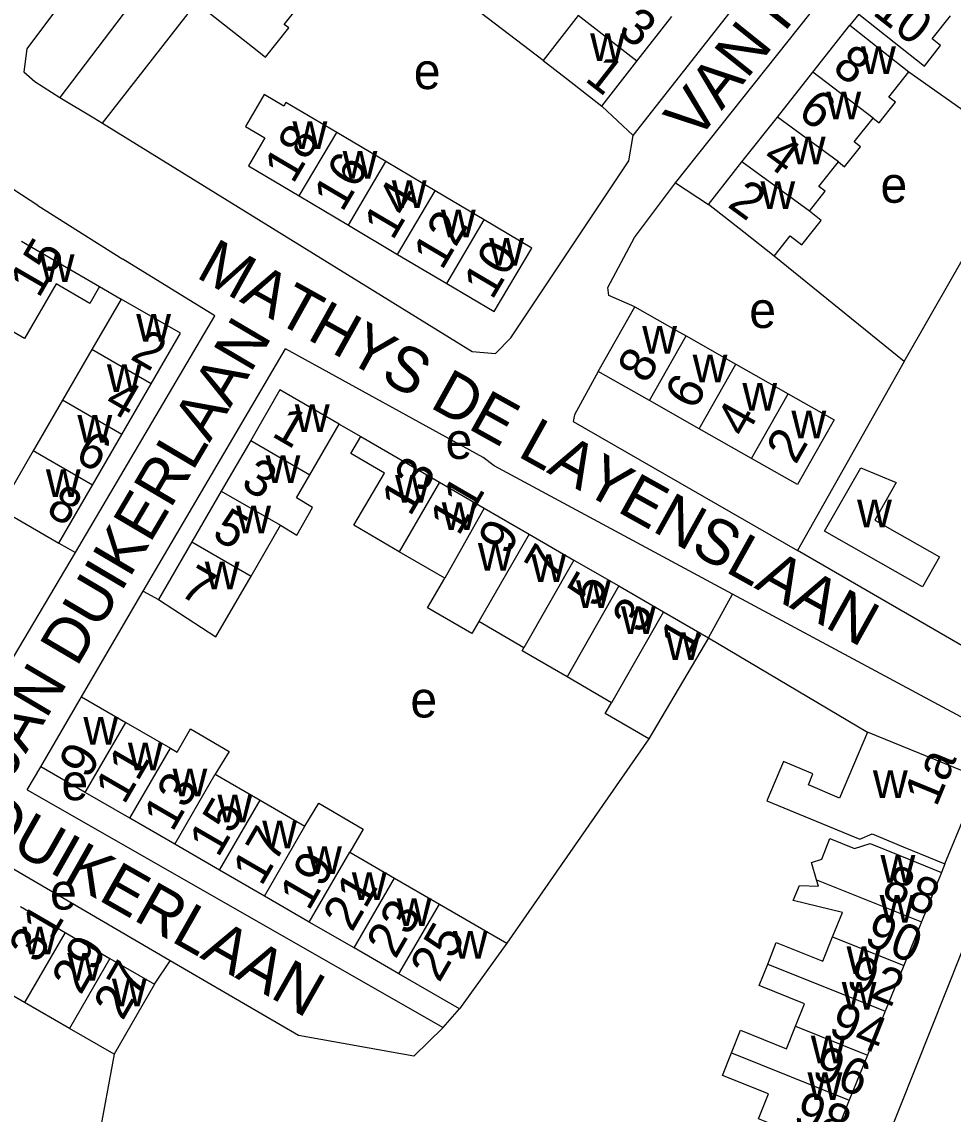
# Model space of a CAD drawing. Extents: x 159294 to 161936, y 384538 to 386517.
# Drawn here: x 160331 to 160434.4, y 385020 to 385141.3 of the extents above; entities that cross this region are included whole.
import ezdxf

# ---------------------------------------------------------------- set-up
doc = ezdxf.new("R2010")
doc.units = 0
for name, color, linetype in [('BLT_Basislijn', 7, 'Continuous'), ('BLT_Bebouwing', 7, 'Continuous'), ('BLT_Centroide', 7, 'Continuous'), ('BLT_Huisnummer', 7, 'Continuous'), ('BLT_Huisnummer_ tussenligend', 7, 'Continuous'), ('BLT_Onderverdeling_panden', 7, 'Continuous'), ('BLT_Straatnaam', 7, 'Continuous')]:
    doc.layers.add(name, color=color, linetype=linetype)

msp = doc.modelspace()

# ---------------------------------------------------------------- linework, layer by layer
at = {"layer": 'BLT_Basislijn'}
for p, q in [((160348.42, 385150.24), (160335.22, 385132.89)), ((160332.76, 385120.87), (160292.71, 385147.14)), ((160339.95, 385130.01), (160350.38, 385143.39)), ((160388.9, 385136.99), (160379.55, 385144.11)), ((160423.93, 385142.12), (160422.93, 385140.89)), ((160429.47, 385135.72), (160442.22, 385126.74)), ((160398.89, 385128.64), (160395.41, 385131.91)), ((160428.97, 385103.58), (160442.22, 385126.74)), ((160403.59, 385123.39), (160407.24, 385121.01)), ((160332.76, 385120.87), (160342.22, 385114.91)), ((160352.43, 385108.65), (160342.22, 385114.91)), ((160428.97, 385103.58), (160414.52, 385115.27)), ((160339.64, 385111.89), (160342.04, 385110.49)), ((160336.95, 385082.36), (160352.43, 385108.65)), ((160344.49, 385078.08), (160360.28, 385104.97)), ((160428.97, 385103.58), (160417.12, 385082.58)), ((160366.23, 385096.61), (160368.64, 385095.23)), ((160409.92, 385077.74), (160383.45, 385091.97)), ((160335.1, 385083.41), (160336.95, 385082.36)), ((160330.09, 385070.74), (160336.95, 385082.36)), ((160337.62, 385066.35), (160344.49, 385078.08)), ((160344.49, 385078.08), (160346.16, 385077.13)), ((160407.24, 385072.87), (160409.92, 385077.74)), ((160407.24, 385072.87), (160424.88, 385062.4)), ((160400.62, 385061.66), (160384.86, 385038.98)), ((160331.61, 385056), (160333.12, 385058.57)), ((160331.61, 385056), (160377.8, 385029.64)), ((160347.48, 385037.04), (160327.5, 385048.69)), ((160433.49, 385047.78), (160433.11, 385046.85)), ((160345.73, 385034.42), (160347.48, 385037.04)), ((160377.8, 385029.64), (160379.58, 385031.69)), ((160377.8, 385029.64), (160374.52, 385026.45)), ((160341.25, 385026.66), (160333.43, 384984.3))]:
    msp.add_line(p, q, dxfattribs=at)
for points in [[(160398.89, 385128.64), (160437.18, 385177.41), (160438.19, 385178.53), (160441.06, 385178.85), (160444.95, 385183.7), (160445.51, 385186.23), (160445.51, 385187.76), (160444.86, 385189.19), (160442.25, 385191.83), (160401.73, 385224.42), (160399.36, 385225.69), (160397.22, 385225.55), (160396.4, 385225.13), (160394.38, 385222.72)], [(160403.59, 385123.39), (160436.07, 385164.29), (160436.3, 385164.58)], [(160343.5, 385154.31), (160331.56, 385138.26), (160331.24, 385135.72), (160332.45, 385134.66), (160335.22, 385132.89)], [(160475.01, 385133.88), (160449.97, 385073.43), (160448.38, 385070.31), (160445.93, 385068.59), (160441.85, 385068.61), (160440.6, 385069), (160417.12, 385082.58)], [(160335.22, 385132.89), (160338.98, 385130.61), (160339.95, 385130.01)], [(160339.95, 385130.01), (160380.99, 385104.68), (160383.6, 385104.46), (160385.29, 385106.18), (160398.39, 385125.86), (160398.89, 385128.64)], [(160399.08, 385109.64), (160396.16, 385110.91), (160396.08, 385111.78), (160399.01, 385117.34), (160403.59, 385123.39)], [(160383.45, 385091.97), (160382.21, 385092.9), (160360.28, 385104.97)], [(160395, 385102.46), (160392.38, 385097.65), (160392.2, 385096.89), (160417.12, 385082.58)], [(160383.07, 384901.56), (160385.7, 384913.31), (160442.21, 385055.19), (160442.51, 385056.92), (160442.17, 385059.01), (160439.24, 385061.97), (160409.92, 385077.74)], [(160374.52, 385026.45), (160361.71, 385028.75), (160347.48, 385037.04)]]:
    msp.add_lwpolyline(points, dxfattribs=at)
at = {"layer": 'BLT_Bebouwing'}
for p, q in [((160392.79, 385141.97), (160388.9, 385136.99)), ((160399.3, 385136.89), (160403.18, 385141.87)), ((160418.81, 385135.68), (160422.93, 385140.89)), ((160395.41, 385131.91), (160399.3, 385136.89)), ((160414.89, 385130.7), (160418.81, 385135.68)), ((160410.96, 385125.72), (160414.89, 385130.7)), ((160371.42, 385125.76), (160365.96, 385129)), ((160376.89, 385122.52), (160371.42, 385125.76)), ((160407.24, 385121.01), (160410.96, 385125.72)), ((160361.8, 385121.94), (160367.26, 385118.7)), ((160382.35, 385119.28), (160376.89, 385122.52)), ((160367.26, 385118.7), (160372.73, 385115.46)), ((160330.95, 385116.92), (160339.64, 385111.89)), ((160372.73, 385115.46), (160378.19, 385112.22)), ((160342.04, 385110.49), (160338.79, 385104.89)), ((160395, 385102.46), (160399.08, 385109.64)), ((160404.76, 385106.41), (160410.27, 385103.28)), ((160338.79, 385104.89), (160335.52, 385099.27)), ((160400.69, 385099.23), (160395, 385102.46)), ((160410.27, 385103.28), (160416.09, 385099.97)), ((160342.09, 385095.46), (160345.35, 385101.08)), ((160359.66, 385100.42), (160356.41, 385094.81)), ((160366.23, 385096.61), (160359.66, 385100.42)), ((160335.52, 385099.27), (160332.26, 385093.65)), ((160406.21, 385096.1), (160400.69, 385099.23)), ((160362.98, 385091), (160366.23, 385096.61)), ((160412.03, 385092.78), (160406.21, 385096.1)), ((160338.83, 385089.84), (160342.09, 385095.46)), ((160368.64, 385095.23), (160377.37, 385090.17)), ((160356.41, 385094.81), (160353.15, 385089.18)), ((160377.37, 385090.17), (160382.34, 385087.28)), ((160335.1, 385083.41), (160338.83, 385089.84)), ((160353.15, 385089.18), (160349.89, 385083.56)), ((160382.34, 385087.28), (160387.32, 385084.4)), ((160356.45, 385079.75), (160359.71, 385085.38)), ((160387.32, 385084.4), (160392.3, 385081.52)), ((160349.89, 385083.56), (160346.16, 385077.13)), ((160377.96, 385079.5), (160372.9, 385082.45)), ((160392.3, 385081.52), (160397.27, 385078.64)), ((160397.27, 385078.64), (160402.25, 385075.76)), ((160402.25, 385075.76), (160407.24, 385072.87)), ((160407.24, 385072.87), (160400.62, 385061.66)), ((160333.12, 385058.57), (160337.62, 385066.35)), ((160337.62, 385066.35), (160342.53, 385063.5)), ((160342.53, 385063.5), (160347.51, 385060.62)), ((160338.02, 385055.73), (160333.12, 385058.57)), ((160352.48, 385057.74), (160357.46, 385054.86)), ((160343, 385052.85), (160338.02, 385055.73)), ((160357.46, 385054.86), (160362.43, 385051.98)), ((160347.98, 385049.97), (160343, 385052.85)), ((160352.96, 385047.09), (160347.98, 385049.97)), ((160367.41, 385049.09), (160372.38, 385046.21)), ((160357.93, 385044.21), (160352.96, 385047.09)), ((160433.11, 385046.85), (160430.88, 385041.34)), ((160372.38, 385046.21), (160377.36, 385043.33)), ((160362.91, 385041.33), (160357.93, 385044.21)), ((160330.84, 385043.06), (160335.81, 385040.17)), ((160367.89, 385038.45), (160362.91, 385041.33)), ((160430.88, 385041.34), (160428.93, 385036.51)), ((160335.81, 385040.17), (160340.78, 385037.29)), ((160372.86, 385035.57), (160367.89, 385038.45)), ((160340.78, 385037.29), (160345.73, 385034.42)), ((160379.58, 385031.69), (160372.86, 385035.57)), ((160428.93, 385036.51), (160426.87, 385031.43)), ((160331.3, 385032.4), (160326.32, 385035.27)), ((160345.73, 385034.42), (160341.25, 385026.66)), ((160336.28, 385029.52), (160331.3, 385032.4)), ((160426.87, 385031.43), (160424.9, 385026.55)), ((160341.25, 385026.66), (160336.28, 385029.52)), ((160424.9, 385026.55), (160422.88, 385021.55)), ((160422.88, 385021.55), (160420.75, 385016.29))]:
    msp.add_line(p, q, dxfattribs=at)
for points in [[(160350.38, 385143.39), (160356.6, 385138.49), (160358.06, 385137.34), (160360.63, 385140.6), (160360.13, 385140.99), (160361.45, 385142.66)], [(160423.93, 385142.12), (160427.86, 385139.03), (160431.23, 385136.37), (160433.02, 385138.65), (160432.09, 385139.39), (160434.11, 385141.95)], [(160422.93, 385140.89), (160426.85, 385137.79), (160429.47, 385135.72)], [(160388.9, 385136.99), (160391.47, 385134.99), (160395.41, 385131.91)], [(160425.51, 385130.57), (160426.18, 385130.05), (160427.99, 385132.34), (160427.26, 385132.92), (160429.47, 385135.72)], [(160365.96, 385129), (160360.33, 385132.33), (160360.09, 385131.93), (160357.92, 385133.21), (160355.82, 385129.67), (160357.99, 385128.38), (160356.15, 385125.28)], [(160421.67, 385125.74), (160422.35, 385125.17), (160424.11, 385127.4), (160423.43, 385127.94), (160425.51, 385130.57)], [(160356.15, 385125.28), (160361.8, 385121.94)], [(160418.46, 385120.24), (160420.21, 385122.46), (160419.51, 385123.01), (160421.67, 385125.74)], [(160414.52, 385115.27), (160411.16, 385117.92), (160407.24, 385121.01)], [(160383.43, 385109.11), (160387.61, 385116.16), (160382.35, 385119.28)], [(160414.52, 385115.27), (160416.3, 385117.53), (160417.59, 385116.51), (160419.74, 385119.23), (160418.46, 385120.24)], [(160339.64, 385111.89), (160338.55, 385110), (160334.81, 385112.18), (160331.31, 385106.11), (160326.34, 385108.98)], [(160378.19, 385112.22), (160383.43, 385109.11)], [(160348.62, 385106.7), (160342.04, 385110.49)], [(160399.08, 385109.64), (160404.04, 385106.82), (160404.76, 385106.41)], [(160345.35, 385101.08), (160348.62, 385106.7)], [(160416.1, 385099.97), (160421.19, 385097.07), (160419.06, 385093.32), (160417.11, 385089.9), (160412.03, 385092.78)], [(160372.9, 385082.45), (160367.88, 385085.38), (160371.28, 385091.17), (160367.54, 385093.35), (160368.64, 385095.23)], [(160332.26, 385093.65), (160328.52, 385087.22), (160335.1, 385083.41)], [(160430.99, 385078.53), (160420.13, 385084.73), (160424.15, 385091.77), (160428.08, 385090.12), (160425.7, 385085.96), (160432.89, 385081.86), (160430.99, 385078.53)], [(160359.71, 385085.38), (160361.54, 385084.29), (160363.29, 385087.36), (160361.48, 385088.41), (160362.98, 385091)], [(160346.16, 385077.13), (160352.55, 385073.01), (160356.45, 385079.75)], [(160381.75, 385074.69), (160380.98, 385073.35), (160376.06, 385076.22), (160377.96, 385079.5)], [(160386.74, 385071.79), (160381.75, 385074.69)], [(160391.54, 385068.54), (160386.55, 385071.44), (160386.74, 385071.79)], [(160396.47, 385065.68), (160391.54, 385068.54)], [(160400.62, 385061.66), (160395.77, 385064.48), (160396.47, 385065.68)], [(160347.51, 385060.62), (160348.23, 385060.2), (160349.71, 385062.77), (160354.02, 385060.28), (160352.48, 385057.74)], [(160424.88, 385062.4), (160421.77, 385055.09), (160418.33, 385056.56), (160418.84, 385057.77), (160415.58, 385059.16)], [(160433.49, 385047.78), (160435.82, 385053.42), (160436.37, 385053.19), (160437.81, 385056.67), (160437.19, 385056.93), (160437.35, 385057.33), (160424.88, 385062.4)], [(160415.58, 385059.16), (160413.72, 385054.8)], [(160413.72, 385054.8), (160424.06, 385050.54), (160425.42, 385051.11), (160428.87, 385049.69), (160433.49, 385047.78)], [(160362.43, 385051.98), (160363.96, 385054.53), (160368.89, 385051.64), (160367.41, 385049.09)], [(160419.25, 385046.01), (160418.68, 385047.94), (160419.81, 385048.31), (160420.72, 385050.59), (160423.46, 385049.48), (160425.18, 385050.04), (160428.47, 385048.72), (160433.11, 385046.85)], [(160421.02, 385039.69), (160422.11, 385042.39), (160416.66, 385043.73), (160417.33, 385045.39), (160419.45, 385045.32), (160419.25, 385046.01)], [(160377.36, 385043.33), (160384.86, 385038.98)], [(160413.82, 385036.67), (160414.77, 385039.06), (160419.93, 385036.99), (160421.02, 385039.69)], [(160384.86, 385038.98), (160379.58, 385031.69)], [(160416.9, 385029.76), (160417.91, 385032.26), (160412.86, 385034.29), (160413.82, 385036.67)], [(160409.79, 385026.81), (160410.8, 385029.32), (160415.9, 385027.27), (160416.9, 385029.76)], [(160420.75, 385016.29), (160416.11, 385018.15), (160412.79, 385019.49), (160413.9, 385022.25), (160408.79, 385024.3), (160409.79, 385026.81)]]:
    msp.add_lwpolyline(points, dxfattribs=at)
at = {"layer": 'BLT_Onderverdeling_panden'}
for p, q in [((160399.3, 385136.89), (160392.79, 385141.97)), ((160425.51, 385130.57), (160418.81, 385135.68)), ((160421.67, 385125.74), (160414.89, 385130.7)), ((160361.8, 385121.94), (160365.96, 385129)), ((160367.26, 385118.7), (160371.42, 385125.76)), ((160418.46, 385120.24), (160410.96, 385125.72)), ((160372.73, 385115.46), (160376.89, 385122.52)), ((160378.19, 385112.22), (160382.35, 385119.28)), ((160400.69, 385099.23), (160404.76, 385106.41)), ((160345.35, 385101.08), (160338.79, 385104.89)), ((160406.21, 385096.1), (160410.27, 385103.28)), ((160412.03, 385092.78), (160416.1, 385099.97)), ((160342.09, 385095.46), (160335.52, 385099.27)), ((160338.83, 385089.84), (160332.26, 385093.65)), ((160356.41, 385094.81), (160362.98, 385091)), ((160377.37, 385090.17), (160372.9, 385082.45)), ((160353.15, 385089.18), (160359.71, 385085.38)), ((160382.34, 385087.28), (160377.96, 385079.5)), ((160387.32, 385084.4), (160381.75, 385074.69)), ((160349.89, 385083.56), (160356.45, 385079.75)), ((160392.3, 385081.52), (160386.74, 385071.79)), ((160397.27, 385078.64), (160391.54, 385068.54)), ((160402.25, 385075.76), (160396.47, 385065.68)), ((160338.02, 385055.73), (160342.53, 385063.5)), ((160343, 385052.85), (160347.51, 385060.62)), ((160347.98, 385049.97), (160352.48, 385057.74)), ((160352.96, 385047.09), (160357.46, 385054.86)), ((160357.93, 385044.21), (160362.43, 385051.98)), ((160362.91, 385041.33), (160367.41, 385049.09)), ((160367.89, 385038.45), (160372.38, 385046.21)), ((160419.25, 385046.01), (160430.88, 385041.34)), ((160372.86, 385035.57), (160377.36, 385043.33)), ((160335.81, 385040.17), (160331.3, 385032.4)), ((160421.02, 385039.69), (160428.93, 385036.51)), ((160340.78, 385037.29), (160336.28, 385029.52)), ((160413.82, 385036.67), (160426.87, 385031.43)), ((160416.9, 385029.76), (160424.9, 385026.55)), ((160409.79, 385026.81), (160422.88, 385021.55))]:
    msp.add_line(p, q, dxfattribs=at)

# ---------------------------------------------------------------- texts
at = {"layer": 'BLT_Centroide'}
for s, p in [('w', (160394.1, 385136.94)), ('w', (160424.18, 385135.47)), ('e', (160374.52, 385133.81)), ('w', (160420.33, 385130.44)), ('w', (160361.05, 385127.14)), ('w', (160416.38, 385125.47)), ('w', (160366.61, 385123.86)), ('e', (160426.34, 385121.19)), ('w', (160372.08, 385120.61)), ('w', (160413, 385120.5)), ('w', (160377.53, 385117.36)), ('w', (160382.89, 385114.2)), ('w', (160332.98, 385112.39)), ('e', (160411.77, 385107.29)), ('w', (160343.7, 385105.78)), ('w', (160399.88, 385104.44)), ('w', (160405.48, 385101.25)), ('w', (160340.44, 385100.19)), ('w', (160411, 385098.12)), ('w', (160361.31, 385095.72)), ('w', (160337.17, 385094.56)), ('w', (160416.45, 385095.02)), ('e', (160378.05, 385092.75)), ('w', (160358.06, 385090.09)), ('w', (160333.67, 385088.53)), ('w', (160372.45, 385087.88)), ('w', (160354.8, 385084.47)), ('w', (160377.62, 385084.86)), ('w', (160423.74, 385085.16)), ('w', (160381.64, 385080.34)), ('w', (160387.56, 385079.08)), ('w', (160351.31, 385078.28)), ('w', (160392.53, 385076.19)), ('w', (160397.52, 385073.31)), ('w', (160402.5, 385070.42)), ('e', (160374.14, 385064.04)), ('w', (160337.83, 385061.03)), ('w', (160342.77, 385058.19)), ('e', (160335.4, 385054.86)), ('w', (160347.73, 385055.3)), ('w', (160425.5, 385055.09)), ('w', (160352.72, 385052.41)), ('w', (160357.69, 385049.53)), ('w', (160362.67, 385046.66)), ('w', (160426.34, 385045.69)), ('w', (160367.64, 385043.78)), ('e', (160334.13, 385042.72)), ('w', (160372.62, 385040.89)), ('w', (160426.25, 385041.25)), ('w', (160331.06, 385037.73)), ('w', (160378.86, 385037.28)), ('w', (160336.05, 385034.84)), ('w', (160422.57, 385035.56)), ('w', (160341, 385031.98)), ('w', (160422.03, 385031.62)), ('w', (160418.6, 385025.66)), ('w', (160418.24, 385021.56))]:
    msp.add_text(s, height=4, dxfattribs=at).set_placement(p)
at = {"layer": 'BLT_Huisnummer'}
for s, rotation, p in [('10', 321.749, (160425.33, 385142.18)), ('8', 323.8182, (160420.84, 385135.84)), ('1', 322.0275, (160393.38, 385134.8)), ('18', 59.4884, (160361.12, 385123.18)), ('14', 59.4908, (160372.18, 385116.9)), ('2', 323.8208, (160409.23, 385120.82)), ('15', 59.9053, (160332.88, 385110.49)), ('10', 59.4884, (160383.23, 385110.3)), ('2', 329.9026, (160342.91, 385103.9)), ('8', 60.4886, (160400.4, 385100.96)), ('1', 329.9064, (160358.61, 385095.34)), ('2', 60.4925, (160416.93, 385092.02)), ('13', 59.9053, (160374.12, 385086.25)), ('8', 329.9026, (160333.53, 385086.68)), ('9', 59.9053, (160384.91, 385081.9)), ('7', 329.9064, (160348.32, 385077.73)), ('5', 59.9053, (160394.8, 385076.1)), ('1', 59.9053, (160405.09, 385070.85)), ('9', 59.9053, (160338.36, 385057.1)), ('1a', 67.5933, (160432.55, 385054.01)), ('13', 59.9117, (160347.73, 385051.23)), ('17', 59.9117, (160357.61, 385045.2)), ('88', 338.1214, (160426.3, 385044.15)), ('21', 59.9117, (160367.66, 385040.11)), ('25', 59.9053, (160377.35, 385034.5)), ('27', 59.9021, (160342.19, 385030.28)), ('92', 338.1214, (160422.35, 385034.12)), ('98', 338.1214, (160416.47, 385019.01))]:
    msp.add_text(s, height=4, rotation=rotation, dxfattribs=at).set_placement(p)
at = {"layer": 'BLT_Huisnummer_ tussenligend'}
for s, rotation, p in [('3', 322.0275, (160397.04, 385140.05)), ('6', 323.8182, (160416.99, 385130.87)), ('4', 323.8208, (160413.05, 385125.8)), ('16', 59.4908, (160366.59, 385120.04)), ('12', 59.4884, (160377.65, 385113.59)), ('6', 60.4925, (160405.67, 385098.03)), ('4', 329.9026, (160339.99, 385098.49)), ('4', 60.4925, (160411.34, 385094.97)), ('6', 329.9026, (160336.72, 385092.68)), ('3', 329.9064, (160355.18, 385089.63)), ('11', 59.9053, (160379.51, 385084.08)), ('5', 329.9064, (160351.97, 385084.04)), ('7', 59.9053, (160390.07, 385079.08)), ('3', 59.9053, (160399.78, 385073.2)), ('11', 59.9053, (160342.37, 385054.26)), ('15', 59.9117, (160352.8, 385048.39)), ('19', 59.9117, (160362.85, 385042.46)), ('31', 59.9021, (160332.8, 385036.6)), ('23', 59.9053, (160372.49, 385037.12)), ('90', 338.1214, (160424.37, 385038.91)), ('29', 59.9021, (160337.54, 385033.13)), ('94', 338.1214, (160420.41, 385028.88)), ('96', 338.1214, (160418.56, 385024.07))]:
    msp.add_text(s, height=4, rotation=rotation, dxfattribs=at).set_placement(p)
at = {"layer": 'BLT_Straatnaam'}
for s, height, rotation, p in [('VAN PEDESTRAAT', 4.9999, 51.2941, (160405.91, 385127.88)), ('MATHYS DE LAYENSLAAN', 5, 330.9155, (160350.2, 385112.98)), ('JAN DUIKERLAAN', 5, 59.4227, (160329.73, 385057.07)), ('JAN DUIKERLAAN', 5, 330.4227, (160312.87, 385058.88))]:
    msp.add_text(s, height=height, rotation=rotation, dxfattribs=at).set_placement(p)

doc.saveas('drawing.dxf')
